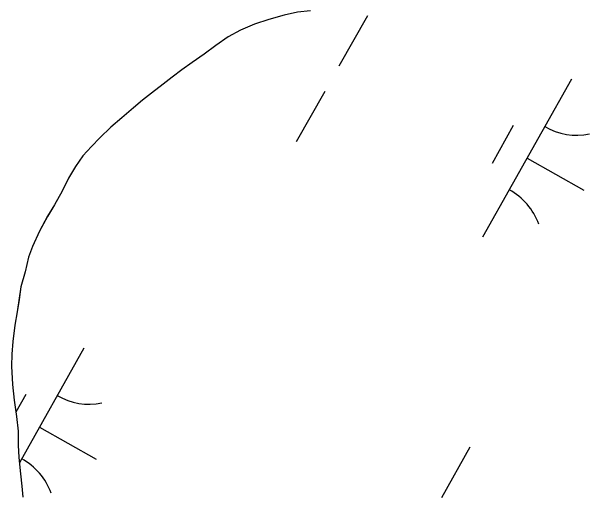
# Model space of a CAD drawing. Extents: x 3913936 to 3933962, y 195330 to 217741.
# Drawn here: x 3924048.1 to 3924207.7, y 200927.6 to 201060.9 of the extents above; entities that cross this region are included whole.
import ezdxf

# ---------------------------------------------------------------- set-up
doc = ezdxf.new("R2010")
doc.units = 0
doc.layers.add('V-TOPO-SHOR', color=7, linetype='Continuous')
doc.layers.add('V-WETL-SWMP', color=7, linetype='Continuous')

msp = doc.modelspace()

# ---------------------------------------------------------------- linework, layer by layer
at = {"layer": 'V-TOPO-SHOR'}
for points in [[(3924130.7, 201061.11), (3924127.03, 201060.69), (3924123.36, 201059.86), (3924119.19, 201058.73), (3924115.22, 201057.4), (3924111.35, 201055.76), (3924107.89, 201053.91), (3924104.54, 201051.56), (3924101.28, 201049.1), (3924098.03, 201046.85), (3924095.18, 201044.81), (3924092.44, 201042.76), (3924090, 201040.82), (3924086.74, 201038.36), (3924084.3, 201036.42), (3924081.76, 201034.27), (3924078.61, 201031.52), (3924075.56, 201028.96), (3924072.51, 201025.99), (3924070.18, 201023.65), (3924067.84, 201021.09), (3924065.81, 201018.13), (3924063.88, 201014.87), (3924062.06, 201011.3), (3924060.03, 201007.52), (3924058.1, 201004.35), (3924055.87, 201000.27), (3924053.95, 200995.99), (3924052.84, 200993.03), (3924051.93, 200989.05)], [(3924051.93, 200989.05), (3924050.72, 200984.87), (3924050.22, 200981.41), (3924049.72, 200977.94), (3924049.02, 200974.27), (3924048.52, 200969.79), (3924048.23, 200966.32), (3924048.13, 200962.96), (3924048.35, 200957.87), (3924048.87, 200953.59), (3924049.5, 200949.11), (3924049.92, 200945.03), (3924049.93, 200941.16), (3924050.14, 200937.8), (3924050.56, 200933.21), (3924050.98, 200929.85), (3924051.29, 200926.8)]]:
    msp.add_lwpolyline(points, dxfattribs=at)
at = {"layer": 'V-WETL-SWMP'}
for p, q in [((3924146.35, 201059.76), (3924138.5, 201045.82)), ((3924202.68, 201042.2), (3924178.18, 200998.61)), ((3924134.58, 201038.84), (3924126.74, 201024.89)), ((3924186.65, 201029.42), (3924180.77, 201018.96)), ((3924190.43, 201020.41), (3924206.12, 201011.59)), ((3924068.08, 200967.91), (3924050.28, 200936.25)), ((3924052.04, 200955.13), (3924049.33, 200950.3)), ((3924055.83, 200946.12), (3924071.52, 200937.3)), ((3924174.67, 200940.59), (3924166.83, 200926.65))]:
    msp.add_line(p, q, dxfattribs=at)
for points in [[(3924130.7, 201061.11), (3924127.03, 201060.69), (3924123.36, 201059.86), (3924119.19, 201058.73), (3924115.22, 201057.4), (3924111.35, 201055.75), (3924107.89, 201053.91), (3924104.54, 201051.56), (3924101.28, 201049.1), (3924098.03, 201046.85), (3924095.18, 201044.81), (3924092.44, 201042.76), (3924090, 201040.82), (3924086.74, 201038.36), (3924084.3, 201036.42), (3924081.76, 201034.27), (3924078.61, 201031.52), (3924075.56, 201028.96), (3924072.51, 201026), (3924070.18, 201023.65), (3924067.84, 201021.09), (3924065.81, 201018.13), (3924063.88, 201014.87)], [(3924063.88, 201014.87), (3924062.06, 201011.29), (3924060.03, 201007.52), (3924058.1, 201004.36), (3924055.87, 201000.27), (3924053.95, 200995.99), (3924052.84, 200993.03), (3924051.93, 200989.05), (3924050.72, 200984.87), (3924049.72, 200977.94), (3924049.02, 200974.27), (3924048.52, 200969.79), (3924048.23, 200966.32), (3924048.13, 200962.96), (3924048.35, 200957.87), (3924048.87, 200953.59), (3924049.5, 200949.11), (3924049.92, 200945.03), (3924049.93, 200941.16), (3924050.14, 200937.8), (3924050.56, 200933.21), (3924050.98, 200929.85), (3924051.29, 200926.8)]]:
    msp.add_lwpolyline(points, dxfattribs=at)
for centre, start, end in [((3924204.17, 201044.37), 239.8861, 281.4297), ((3924177.1, 200996.21), 19.8861, 61.4297), ((3924069.57, 200970.08), 239.8861, 281.4297), ((3924042.5, 200921.92), 19.8861, 61.4297)]:
    msp.add_arc(centre, 17.62, start, end, dxfattribs=at)

doc.saveas('drawing.dxf')
